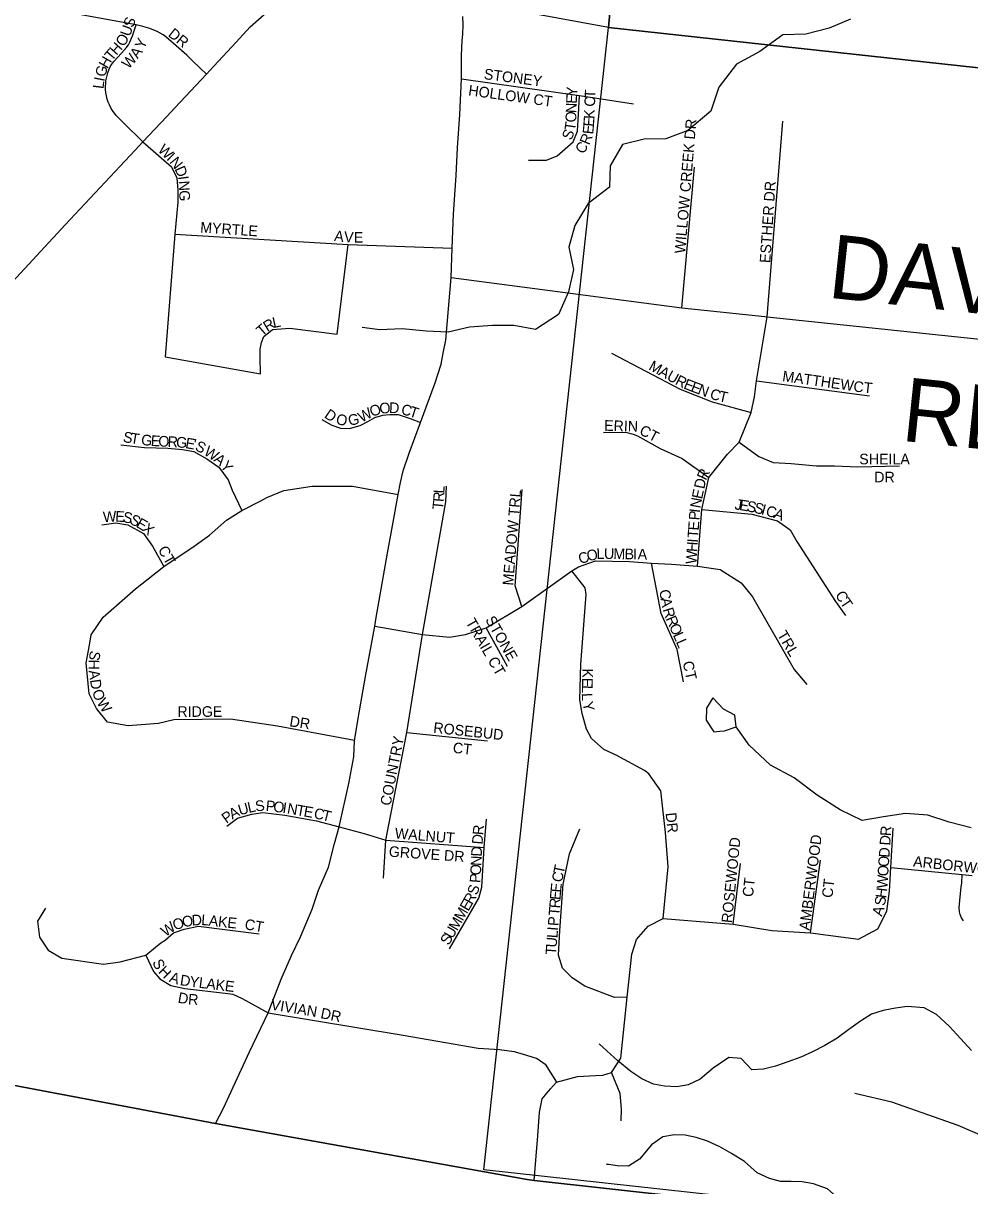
# Model space of a CAD drawing. Extents: x 0 to 1064, y 0 to 440.
# Drawn here: x 172.65 to 186.14, y 79.77 to 96.35 of the extents above; entities that cross this region are included whole.
import ezdxf

# ---------------------------------------------------------------- set-up
doc = ezdxf.new("R2010")
doc.units = 0
for name, color, linetype in [('GM_X_County', 7, 'Continuous'), ('GM_X_County_Road', 7, 'Continuous'), ('GM_X_Minor_Lake', 7, 'Continuous'), ('GM_X_Minor_River', 7, 'Continuous'), ('GM_X_Section', 7, 'Continuous'), ('GM_X_Township_Road', 7, 'Continuous'), ('GM_X_Township_Road_Text', 7, 'Continuous'), ('GM_X_Township_Subdivision', 7, 'Continuous'), ('GM_X_Township_Subdivision_Text', 7, 'Continuous'), ('GM_X_US_Route', 7, 'Continuous')]:
    doc.layers.add(name, color=color, linetype=linetype)

msp = doc.modelspace()

# ---------------------------------------------------------------- linework, layer by layer
at = {"layer": 'GM_X_County'}
msp.add_lwpolyline([(187.582, 79), (179.936, 79.848), (179.837, 79.863), (175.392, 80.661), (169.462, 81.78), (164.238, 82.687), (163.448, 82.831), (162.37, 82.928), (156.65, 83.413)], dxfattribs=at)
at = {"layer": 'GM_X_County_Road'}
for points in [[(177.927, 89.236), (177.999, 89.63), (178.031, 89.801), (178.071, 89.965), (178.155, 90.218), (178.315, 90.654), (178.523, 91.22), (178.562, 91.341), (178.608, 91.486), (178.641, 91.643), (178.679, 91.828), (178.755, 92.724), (178.768, 93.14), (178.785, 93.623), (178.823, 94.175), (178.843, 94.57), (178.878, 95.044), (178.9, 95.556), (178.902, 95.889), (178.908, 96.101), (178.92, 96.192), (178.926, 96.327), (178.917, 96.445)], [(177.447, 86.544), (177.531, 87.033), (177.664, 87.753), (177.686, 87.875), (177.845, 88.79), (177.927, 89.236)], [(175.392, 80.661), (175.506, 80.879), (175.615, 81.114), (175.876, 81.68), (176.144, 82.237), (176.33, 82.716), (176.477, 83.054), (176.604, 83.319), (176.771, 83.716), (176.862, 83.988), (177.002, 84.313), (177.089, 84.652), (177.154, 84.89), (177.292, 85.506), (177.366, 85.889), (177.374, 86.119), (177.447, 86.544)], [(169.462, 81.78), (175.392, 80.661), (179.837, 79.863), (179.936, 79.848), (187.582, 79)]]:
    msp.add_lwpolyline(points, dxfattribs=at)
at = {"layer": 'GM_X_Minor_Lake'}
for points in [[(182.813, 86.315), (182.794, 86.482), (182.636, 86.567), (182.484, 86.731), (182.393, 86.58), (182.387, 86.41), (182.496, 86.246), (182.581, 86.252)], [(182.581, 86.252), (182.648, 86.258), (182.813, 86.315)]]:
    msp.add_lwpolyline(points, dxfattribs=at)
at = {"layer": 'GM_X_Minor_River'}
for points in [[(184.447, 96.406), (184.143, 96.278), (183.809, 96.193), (183.481, 96.181), (183.152, 95.944), (182.818, 95.762), (182.569, 95.434), (182.453, 95.094), (182.125, 94.82), (181.815, 94.699), (181.505, 94.693), (181.195, 94.62), (181.018, 94.316), (181.012, 94.012), (180.708, 93.775), (180.514, 93.466), (180.429, 93.156), (180.496, 92.834), (180.423, 92.518), (180.283, 92.196), (179.955, 91.983), (179.645, 92.038), (179.341, 92.038), (179.012, 92.014), (178.708, 91.941), (178.398, 91.959), (178.052, 91.989), (177.736, 91.977), (177.486, 92.008)], [(186.163, 84.875), (185.853, 84.954), (185.549, 85.058), (185.227, 85.082), (184.917, 85.033), (184.613, 84.979), (184.297, 85.131), (183.968, 85.343), (183.64, 85.586), (183.305, 85.769), (183.001, 86.054), (182.813, 86.315)], [(186.172, 81.7), (186.017, 81.868), (185.85, 82.047), (185.67, 82.215), (185.496, 82.31), (185.253, 82.326), (185.088, 82.305), (184.911, 82.272), (184.746, 82.22), (184.586, 82.12), (184.419, 82.001), (184.253, 81.876), (184.081, 81.77), (183.903, 81.682), (183.737, 81.606), (183.553, 81.537), (183.376, 81.479), (183.205, 81.434), (183.04, 81.424), (182.885, 81.586), (182.709, 81.601), (182.487, 81.447), (182.302, 81.292), (182.13, 81.21), (181.971, 81.183), (181.795, 81.192), (181.638, 81.22), (181.469, 81.296), (181.312, 81.402), (181.127, 81.552), (180.971, 81.695), (180.863, 81.794)], [(184.587, 79.32), (184.284, 79.581), (184.117, 79.73), (183.917, 79.801), (183.754, 79.828), (183.601, 79.831), (183.449, 79.834), (183.292, 79.874), (183.117, 79.956), (182.932, 80.118), (182.751, 80.231), (182.582, 80.325), (182.408, 80.408), (182.244, 80.459), (182.087, 80.493), (181.935, 80.496), (181.77, 80.468), (181.61, 80.356), (181.436, 80.152), (181.282, 80.051), (181.118, 80.054), (180.966, 80.082), (180.996, 80.081)]]:
    msp.add_lwpolyline(points, dxfattribs=at)
at = {"layer": 'GM_X_Section'}
for points in [[(166.556, 115.937), (182.704, 114.691), (180.995, 96.285), (164.917, 99.233)], [(180.995, 96.285), (196.734, 94.569), (195.618, 82.478), (194.754, 81.299), (192.757, 78.512), (179.22, 79.999)]]:
    msp.add_lwpolyline(points, close=True, dxfattribs=at)
msp.add_lwpolyline([(196.734, 94.569), (180.995, 96.285), (182.704, 114.691), (198.641, 113.153)], dxfattribs=at)
at = {"layer": 'GM_X_Township_Road'}
for points in [[(178.755, 92.724), (182.042, 92.29), (183.226, 92.165)], [(183.226, 92.165), (183.258, 92.162), (184.346, 92.048)], [(184.346, 92.048), (188.549, 91.607), (190.246, 91.433), (191.885, 91.312), (192.112, 91.292), (192.675, 91.245), (192.857, 91.236), (194.297, 91.076), (194.965, 90.988), (195.472, 90.928), (195.752, 90.904), (195.995, 90.916), (196.051, 90.936)]]:
    msp.add_lwpolyline(points, dxfattribs=at)
at = {"layer": 'GM_X_Township_Subdivision'}
for points in [[(175.264, 95.623), (175.072, 95.807), (175.02, 95.858), (174.984, 95.892), (174.947, 95.925), (174.91, 95.958), (174.873, 95.991), (174.686, 96.153), (174.646, 96.18), (174.604, 96.205), (174.561, 96.228), (174.456, 96.271), (174.36, 96.3), (174.265, 96.323), (169.022, 97.279)], [(174.359, 94.658), (174.085, 94.923), (173.977, 95.034), (173.927, 95.102), (173.903, 95.142), (173.883, 95.182), (173.865, 95.224), (173.851, 95.267), (173.84, 95.311), (173.832, 95.358), (173.827, 95.405), (173.826, 95.453), (173.828, 95.484), (173.832, 95.524), (173.838, 95.565), (173.847, 95.604), (173.858, 95.642), (173.875, 95.684), (173.894, 95.725), (173.917, 95.765), (173.943, 95.804), (174.052, 95.922), (174.124, 96.003), (174.136, 96.018), (174.152, 96.041), (174.173, 96.079), (174.211, 96.166), (174.265, 96.323)], [(178.9, 95.556), (180.58, 95.318), (181.352, 95.197)], [(179.854, 94.397), (180.111, 94.394), (180.265, 94.455), (180.491, 94.657), (180.553, 94.808), (180.57, 95.047), (180.58, 95.318)], [(183.258, 92.162), (183.481, 94.952)], [(174.359, 94.658), (174.768, 94.302), (174.841, 94.145), (174.856, 93.968), (174.856, 93.795), (174.816, 93.342), (174.675, 91.593), (176.034, 91.35), (176.03, 91.584), (176.03, 91.701), (176.047, 91.795), (176.084, 91.88), (176.206, 91.982), (176.455, 92.001), (177.129, 91.914), (177.284, 93.191)], [(182.042, 92.29), (182.22, 94.297)], [(174.816, 93.342), (177.284, 93.191), (178.768, 93.14)], [(182.266, 88.605), (182.328, 89.413), (182.428, 89.869), (182.694, 90.204), (182.856, 90.372), (183.031, 90.797), (183.075, 91.022), (183.106, 91.247), (183.258, 92.162)], [(181.038, 91.644), (182.019, 91.128), (182.473, 90.949), (183.031, 90.797)], [(183.106, 91.247), (184.718, 91.035)], [(176.909, 90.696), (177.052, 90.617), (177.173, 90.575), (177.302, 90.57), (177.456, 90.61), (177.564, 90.669), (177.663, 90.724), (177.777, 90.757), (177.88, 90.768), (177.996, 90.768), (178.168, 90.713), (178.315, 90.654)], [(180.926, 90.51), (181.238, 90.516), (181.346, 90.49), (181.407, 90.466), (181.732, 90.285), (182.044, 90.141), (182.428, 89.869)], [(174.044, 90.338), (174.383, 90.298), (174.712, 90.29), (174.922, 90.27), (175.086, 90.24), (175.272, 90.135), (175.441, 90.017), (175.573, 89.836), (175.63, 89.692), (175.769, 89.402)], [(182.856, 90.372), (183.137, 90.172), (183.344, 90.085), (183.6, 90.072), (183.961, 90.035), (184.218, 90.035), (184.549, 90.022), (185.143, 90.035)], [(177.374, 86.119), (176.275, 86.327), (175.606, 86.426), (174.8, 86.415), (174.579, 86.365), (174.148, 86.328), (173.854, 86.384), (173.698, 86.578), (173.592, 86.784), (173.548, 87.226), (173.598, 87.478), (173.623, 87.628), (173.791, 87.881), (174.254, 88.284), (174.657, 88.6), (175.088, 88.893), (175.307, 89.05), (175.552, 89.264), (175.769, 89.402), (176.041, 89.54), (176.125, 89.587), (176.366, 89.684), (176.772, 89.747), (177.346, 89.747), (177.999, 89.63)], [(177.786, 84.157), (177.823, 84.7), (178.119, 86.235), (178.344, 87.631), (178.677, 89.522), (178.684, 89.749)], [(179.761, 88.031), (179.665, 88.324), (179.765, 89.699)], [(182.328, 89.413), (183.041, 89.35), (183.403, 89.251), (183.587, 89.122), (183.681, 88.96), (184.231, 88.104), (184.374, 87.904)], [(173.773, 89.195), (173.975, 89.223), (174.145, 89.197), (174.365, 89.07), (174.495, 88.891), (174.657, 88.6)], [(177.664, 87.753), (178.344, 87.631), (178.728, 87.593), (178.959, 87.63), (179.253, 87.727), (179.761, 88.031), (180.475, 88.54), (180.568, 88.596), (180.812, 88.683), (181.293, 88.671), (181.609, 88.651), (181.893, 88.633), (182.266, 88.605), (182.586, 88.558), (182.886, 88.371), (183.048, 88.171), (183.642, 87.133), (183.823, 86.921)], [(181.773, 83.585), (181.847, 84.32), (181.81, 84.807), (181.741, 85.403), (181.569, 85.647), (181.511, 85.695), (181.104, 85.913), (180.929, 85.994), (180.751, 86.15), (180.681, 86.28), (180.62, 86.507), (180.585, 86.7), (180.601, 87.21), (180.679, 88.201), (180.662, 88.296), (180.475, 88.54)], [(182.063, 86.956), (181.976, 87.417), (181.747, 87.932), (181.609, 88.651)], [(179.556, 87.177), (179.253, 87.727)], [(178.119, 86.235), (179.27, 86.114)], [(175.554, 84.9), (175.708, 85.014), (175.91, 85.071), (176.069, 85.094), (176.382, 85.054), (176.832, 84.977), (177.154, 84.89)], [(177.154, 84.89), (177.511, 84.793), (177.823, 84.7), (179.225, 84.596)], [(178.727, 83.15), (179.146, 83.871), (179.191, 84.031), (179.225, 84.596), (179.258, 85.001)], [(179.936, 79.848), (179.986, 80.482), (180.011, 80.819), (180.049, 81.013), (180.167, 81.156), (180.255, 81.25), (180.555, 81.331), (180.811, 81.344), (180.914, 81.35), (181.036, 81.388), (181.173, 81.591), (181.263, 82.46), (181.326, 83.073), (181.394, 83.285), (181.563, 83.473), (181.773, 83.585), (182.772, 83.501), (183.323, 83.413), (183.875, 83.377), (184.558, 83.288), (184.837, 83.435), (184.962, 83.685), (184.999, 83.972), (185.018, 84.308), (185.051, 84.869)], [(181.263, 82.46), (181.082, 82.454), (180.657, 82.617), (180.476, 82.735), (180.338, 82.873), (180.282, 83.06), (180.301, 83.41), (180.351, 84.073), (180.438, 84.504), (180.588, 84.86)], [(183.875, 83.377), (184.019, 84.415)], [(182.772, 83.501), (182.879, 84.365)], [(185.018, 84.308), (186.038, 84.209), (186.132, 84.199), (186.181, 84.194)], [(186.054, 83.549), (186.027, 83.592), (186.007, 83.638), (185.999, 83.676), (185.997, 83.686), (185.996, 83.737), (185.999, 83.787), (186.003, 83.837), (186.024, 84.036), (186.03, 84.086), (186.038, 84.209)], [(172.971, 83.729), (172.854, 83.543), (172.885, 83.317), (173.007, 83.132), (173.202, 83.015), (173.798, 82.933), (174.033, 82.965), (174.402, 83.061), (174.539, 83.173), (174.612, 83.235), (174.675, 83.275), (174.797, 83.376), (174.946, 83.43), (175.149, 83.471), (176.017, 83.363)], [(174.402, 83.061), (174.512, 82.829), (174.602, 82.721), (174.756, 82.626), (174.955, 82.585), (175.529, 82.518), (175.642, 82.504), (175.773, 82.441), (176.144, 82.237)], [(176.144, 82.237), (178.067, 81.917), (179.136, 81.736), (179.441, 81.714), (179.65, 81.687), (179.827, 81.634), (179.981, 81.586), (180.091, 81.505), (180.255, 81.25)], [(181.174, 80.698), (181.179, 80.866), (181.161, 81.087), (181.036, 81.388)], [(187.854, 79.867), (186.881, 80.242), (185.981, 80.632), (185.035, 80.965), (184.507, 81.086)]]:
    msp.add_lwpolyline(points, dxfattribs=at)
at = {"layer": 'GM_X_US_Route'}
for points in [[(175.686, 96.076), (175.89, 96.295), (176.245, 96.608)], [(175.37, 95.737), (175.686, 96.076)], [(174.812, 95.141), (175.264, 95.623), (175.37, 95.737)], [(174.249, 94.539), (174.359, 94.658), (174.699, 95.02)], [(174.699, 95.02), (174.812, 95.141)], [(173.252, 93.471), (174.249, 94.539)], [(170.313, 90.222), (170.685, 90.593), (171.039, 90.981), (172.089, 92.223), (173.252, 93.471)]]:
    msp.add_lwpolyline(points, dxfattribs=at)

# ---------------------------------------------------------------- texts
at = {"layer": 'GM_X_Township_Road_Text'}
for s, rotation, p in [('DAVIS', 353.937, (184.105, 92.437)), ('RD', 354.0422, (185.154, 90.396))]:
    msp.add_text(s, height=0.9091, rotation=rotation, dxfattribs=at).set_placement(p)
at = {"layer": 'GM_X_Township_Subdivision_Text'}
for s, height, rotation, p in [('U', 0.152, 70.3253, (174.172, 96.148)), ('S', 0.152, 70.9437, (174.218, 96.275)), ('O', 0.152, 58.5041, (174.088, 96.004)), ('Y', 0.152, 65.8797, (174.375, 95.968)), ('DR', 0.1515, 321.3455, (174.707, 96.172)), ('T', 0.152, 49.4283, (173.914, 95.8)), ('H', 0.152, 48.5262, (173.982, 95.881)), ('A', 0.152, 55.2756, (174.285, 95.832)), ('H', 0.152, 59.9434, (173.851, 95.691)), ('W', 0.152, 47.7116, (174.154, 95.687)), ('G', 0.152, 74.8982, (173.82, 95.572)), ('STONEY', 0.1515, 352.6136, (179.213, 95.552)), ('L', 0.152, 82.7123, (173.795, 95.406)), ('I', 0.152, 78.6043, (173.808, 95.509)), ('HOLLOW CT', 0.1515, 352.1696, (178.991, 95.32)), ('E', 0.152, 87.7811, (180.543, 95.198)), ('Y', 0.152, 87.7697, (180.548, 95.304)), ('T', 0.152, 87.7424, (180.807, 95.275)), ('N', 0.152, 87.7478, (180.538, 95.064)), ('C', 0.152, 87.7362, (180.802, 95.155)), ('O', 0.152, 87.7635, (180.533, 94.931)), ('E', 0.152, 86.064, (180.787, 94.87)), ('K', 0.152, 87.6059, (180.795, 94.981)), ('S', 0.152, 67.2498, (180.464, 94.67)), ('T', 0.152, 82.0521, (180.517, 94.809)), ('E', 0.152, 84.1977, (180.776, 94.759)), ('WILLOW CREEK DR', 0.15152, 85.1628, (182.088, 93.059)), ('C', 0.152, 54.5583, (180.631, 94.471)), ('R', 0.152, 67.8757, (180.719, 94.602)), ('W', 0.152, 315.6777, (174.562, 94.531)), ('I', 0.152, 315.6493, (174.686, 94.41)), ('N', 0.152, 308.6496, (174.73, 94.367)), ('D', 0.152, 293.5143, (174.808, 94.272)), ('I', 0.152, 277.4993, (174.858, 94.161)), ('N', 0.152, 274.2227, (174.867, 94.097)), ('ESTHER DR', 0.1515, 86.185, (183.301, 92.925)), ('G', 0.152, 270.6776, (174.877, 93.966)), ('MYRTLE', 0.1515, 355.988, (175.172, 93.365)), ('A', 0.152, 353.0539, (177.08, 93.245)), ('V', 0.152, 356.1532, (177.221, 93.228)), ('E', 0.152, 359.9073, (177.365, 93.219)), ('T', 0.152, 41.1731, (176.057, 91.877)), ('R', 0.152, 31.3179, (176.132, 91.944)), ('L', 0.152, 12.1406, (176.222, 92.001)), ('M', 0.152, 331.0232, (181.557, 91.415)), ('A', 0.152, 331.0006, (181.697, 91.337)), ('U', 0.152, 331.0129, (181.814, 91.273)), ('R', 0.152, 332.4797, (181.934, 91.206)), ('MATTHEW', 0.1515, 351.9841, (183.467, 91.245)), ('E', 0.152, 337.9699, (182.055, 91.144)), ('E', 0.152, 339.1287, (182.157, 91.103)), ('N', 0.152, 339.186, (182.256, 91.065)), ('CT', 0.1515, 353.6505, (184.48, 91.098)), ('C', 0.152, 343.205, (182.43, 90.999)), ('T', 0.152, 347.3635, (182.556, 90.962)), ('D', 0.152, 326.025, (176.933, 90.733)), ('W', 0.152, 28.6633, (177.476, 90.651)), ('O', 0.152, 20.6123, (177.623, 90.732)), ('O', 0.152, 6.1978, (177.738, 90.777)), ('D', 0.152, 357.5949, (177.865, 90.791)), ('C', 0.152, 344.5617, (178.028, 90.778)), ('T', 0.152, 342.3511, (178.142, 90.747)), ('O', 0.152, 348.0727, (177.102, 90.634)), ('G', 0.152, 12.3357, (177.302, 90.606)), ('ERIN', 0.1515, 358.2498, (180.931, 90.538)), ('S', 0.152, 350.641, (174.068, 90.378)), ('T', 0.152, 350.614, (174.173, 90.361)), ('CT', 0.1515, 332.1086, (181.423, 90.495)), ('G', 0.152, 354.0561, (174.328, 90.336)), ('E', 0.152, 356.9102, (174.468, 90.321)), ('O', 0.152, 356.8735, (174.575, 90.315)), ('R', 0.152, 356.904, (174.708, 90.308)), ('G', 0.152, 355.3834, (174.827, 90.302)), ('E', 0.152, 350.0031, (174.956, 90.291)), ("'", 0.152, 347.2183, (175.059, 90.273)), ('S', 0.152, 334.0703, (175.09, 90.267)), ('W', 0.152, 326.7576, (175.216, 90.204)), ('A', 0.152, 320.4799, (175.357, 90.111)), ('SHEILA', 0.1515, 0, (184.57, 90.058)), ('Y', 0.152, 309.008, (175.454, 90.032)), ('D', 0.152, 77.9999, (182.36, 89.699)), ('R', 0.152, 64.4343, (182.384, 89.82)), ('DR', 0.1515, 0, (184.783, 89.801)), ('L', 0.152, 86.591, (178.655, 89.639)), ('MEADOW TRL', 0.1515, 85.1869, (179.635, 88.326)), ('E', 0.152, 77.9987, (182.329, 89.555)), ('T', 0.152, 84.2269, (178.635, 89.407)), ('R', 0.152, 85.9274, (178.646, 89.518)), ('N', 0.152, 79.5388, (182.305, 89.425)), ('J', 0.152, 350.9115, (182.787, 89.418)), ('E', 0.152, 350.9227, (182.853, 89.408)), ('S', 0.152, 349.3384, (182.957, 89.391)), ('S', 0.152, 346.262, (183.06, 89.372)), ('W', 0.152, 3.5501, (173.794, 89.232)), ('E', 0.152, 357.2672, (173.962, 89.242)), ('S', 0.152, 348.5615, (174.063, 89.238)), ('P', 0.152, 86.0925, (182.291, 89.257)), ('I', 0.152, 83.3846, (182.298, 89.362)), ('I', 0.152, 344.8292, (183.163, 89.347)), ('C', 0.152, 344.6618, (183.227, 89.329)), ('A', 0.152, 340.0374, (183.34, 89.298)), ('S', 0.152, 332.7263, (174.157, 89.221)), ('E', 0.152, 329.3502, (174.25, 89.173)), ('X', 0.152, 319.394, (174.336, 89.122)), ('E', 0.152, 86.0925, (182.281, 89.111)), ('T', 0.152, 86.0623, (182.273, 89.004)), ('CT', 0.1515, 299.3668, (174.568, 88.844)), ('O', 0.152, 15.6212, (180.707, 88.672)), ('L', 0.152, 1.8036, (180.826, 88.707)), ('U', 0.152, 359.0164, (180.93, 88.71)), ('M', 0.152, 358.9981, (181.064, 88.708)), ('B', 0.152, 359.0203, (181.224, 88.705)), ('I', 0.152, 358.9949, (181.344, 88.703)), ('A', 0.152, 359.0019, (181.41, 88.702)), ('H', 0.152, 86.0841, (182.26, 88.805)), ('I', 0.152, 86.0885, (182.269, 88.938)), ('C', 0.152, 21.3234, (180.599, 88.63)), ('W', 0.152, 86.0797, (182.248, 88.632)), ('C', 0.152, 279.6619, (181.718, 88.261)), ('C', 0.152, 299.8352, (184.223, 88.201)), ('A', 0.152, 279.6812, (181.738, 88.143)), ('R', 0.152, 287.5816, (181.766, 87.989)), ('T', 0.152, 304.3763, (184.29, 88.086)), ('TRAIL CT', 0.1515, 299.8603, (178.955, 87.808)), ('STONE', 0.1515, 299.4258, (179.235, 87.844)), ('R', 0.152, 293.5839, (181.808, 87.859)), ('O', 0.152, 293.6195, (181.856, 87.749)), ('TRL', 0.1515, 300.5809, (183.394, 87.631)), ('L', 0.152, 293.6397, (181.91, 87.626)), ('L', 0.152, 293.8535, (181.953, 87.528)), ('S', 0.152, 258.4758, (173.611, 87.41)), ('H', 0.152, 268.8443, (173.586, 87.276)), ('CT', 0.1515, 282.5352, (182.051, 87.236)), ('A', 0.152, 278.0782, (173.585, 87.116)), ('K', 0.152, 268.776, (180.623, 87.149)), ('D', 0.152, 278.193, (173.604, 86.984)), ('L', 0.152, 268.7707, (180.618, 86.909)), ('E', 0.152, 268.7707, (180.62, 87.016)), ('O', 0.152, 290.0804, (173.631, 86.819)), ('W', 0.152, 303.0535, (173.694, 86.66)), ('L', 0.152, 270.6673, (180.615, 86.797)), ('RIDGE', 0.1515, 0, (174.85, 86.458)), ('Y', 0.152, 282.5237, (180.621, 86.657)), ('DR', 0.1515, 351.0309, (176.441, 86.325)), ('ROSEBUD', 0.1515, 353.8533, (178.493, 86.232)), ('COUNTRY', 0.1515, 78.8564, (177.888, 85.182)), ('CT', 0.1515, 353.6518, (178.771, 85.946)), ('U', 0.152, 15.8283, (175.741, 85.051)), ('L', 0.152, 12.028, (175.867, 85.087)), ('S', 0.152, 6.8471, (175.968, 85.108)), ('P', 0.152, 354.3628, (176.105, 85.117)), ('O', 0.152, 352.7231, (176.21, 85.107)), ('I', 0.152, 351.6659, (176.342, 85.09)), ('N', 0.152, 350.3149, (176.407, 85.081)), ('T', 0.152, 349.9224, (176.538, 85.058)), ('P', 0.152, 36.0394, (175.55, 84.931)), ('A', 0.152, 28.2075, (175.632, 84.991)), ('E', 0.152, 349.9391, (176.643, 85.04)), ('C', 0.152, 347.89, (176.786, 85.014)), ('T', 0.152, 346.1228, (176.902, 84.989)), ('DR', 0.1515, 276.0168, (181.809, 85.086)), ('WALNUT', 0.1515, 355.2355, (177.945, 84.725)), ('R', 0.152, 85.0387, (179.21, 84.767)), ('R', 0.152, 86.2011, (185.02, 84.754)), ('D', 0.152, 85.1637, (179.199, 84.634)), ('ROSEWOOD', 0.1515, 84.2179, (182.755, 83.513)), ('AMBERWOOD', 0.1515, 82.6469, (183.861, 83.407)), ('D', 0.152, 86.1728, (185.011, 84.62)), ('GROVE DR', 0.1515, 355.971, (177.86, 84.465)), ('D', 0.152, 86.8953, (179.188, 84.462)), ('D', 0.152, 86.1728, (184.999, 84.447)), ('N', 0.152, 87.2446, (179.182, 84.329)), ('O', 0.152, 86.1946, (184.99, 84.314)), ('ARBORWOOD', 0.1515, 353.7969, (185.333, 84.325)), ('P', 0.152, 86.1278, (179.168, 84.086)), ('O', 0.152, 87.2682, (179.176, 84.196)), ('C', 0.152, 79.1998, (180.334, 84.091)), ('T', 0.152, 78.2239, (180.356, 84.208)), ('W', 0.152, 85.8836, (184.969, 84.007)), ('O', 0.152, 86.2098, (184.981, 84.181)), ('S', 0.152, 72.5247, (179.123, 83.907)), ('E', 0.152, 84.6918, (180.319, 83.949)), ('CT', 0.1515, 83.6638, (183.054, 83.884)), ('CT', 0.1515, 83.6638, (184.187, 83.871)), ('R', 0.152, 60.5124, (179.05, 83.77)), ('E', 0.152, 85.4694, (180.31, 83.843)), ('S', 0.152, 81.5662, (184.936, 83.757)), ('H', 0.152, 83.2652, (184.953, 83.867)), ('M', 0.152, 60.2077, (178.917, 83.538)), ('E', 0.152, 60.184, (178.997, 83.677)), ('T', 0.152, 85.4337, (180.292, 83.617)), ('R', 0.152, 85.4617, (180.301, 83.724)), ('A', 0.152, 72.9198, (184.892, 83.605)), ('W', 0.152, 34.6228, (174.681, 83.316)), ('O', 0.152, 20.5023, (174.815, 83.41)), ('O', 0.152, 11.7772, (174.934, 83.455)), ('D', 0.152, 3.9159, (175.059, 83.481)), ('L', 0.152, 355.6243, (175.186, 83.49)), ('A', 0.152, 353.6477, (175.291, 83.482)), ('K', 0.152, 353.6607, (175.424, 83.467)), ('E', 0.152, 353.6477, (175.556, 83.453)), ('CT', 0.1515, 349.984, (175.801, 83.431)), ('M', 0.152, 60.1962, (178.838, 83.399)), ('P', 0.152, 85.455, (180.281, 83.471)), ('U', 0.152, 60.1982, (178.771, 83.284)), ('L', 0.152, 85.455, (180.267, 83.298)), ('I', 0.152, 85.4505, (180.275, 83.404)), ('S', 0.152, 60.2077, (178.718, 83.191)), ('U', 0.152, 85.4487, (180.256, 83.165)), ('T', 0.152, 85.4609, (180.248, 83.059)), ('S', 0.152, 295.0499, (174.489, 82.961)), ('H', 0.152, 315.7316, (174.569, 82.816)), ('A', 0.152, 340.6955, (174.725, 82.685)), ('D', 0.152, 351.0919, (174.88, 82.634)), ('Y', 0.152, 352.8473, (175.017, 82.612)), ('L', 0.152, 352.8966, (175.149, 82.596)), ('A', 0.152, 352.8994, (175.255, 82.583)), ('K', 0.152, 352.9268, (175.388, 82.566)), ('E', 0.152, 352.9326, (175.52, 82.55)), ('D', 0.152, 349.7147, (174.849, 82.384)), ('R', 0.152, 356.108, (174.999, 82.358)), ('VIVIAN', 0.1515, 350.5384, (176.174, 82.285)), ('DR', 0.1515, 348.116, (176.882, 82.164))]:
    msp.add_text(s, height=height, rotation=rotation, dxfattribs=at).set_placement(p)

doc.saveas('drawing.dxf')
